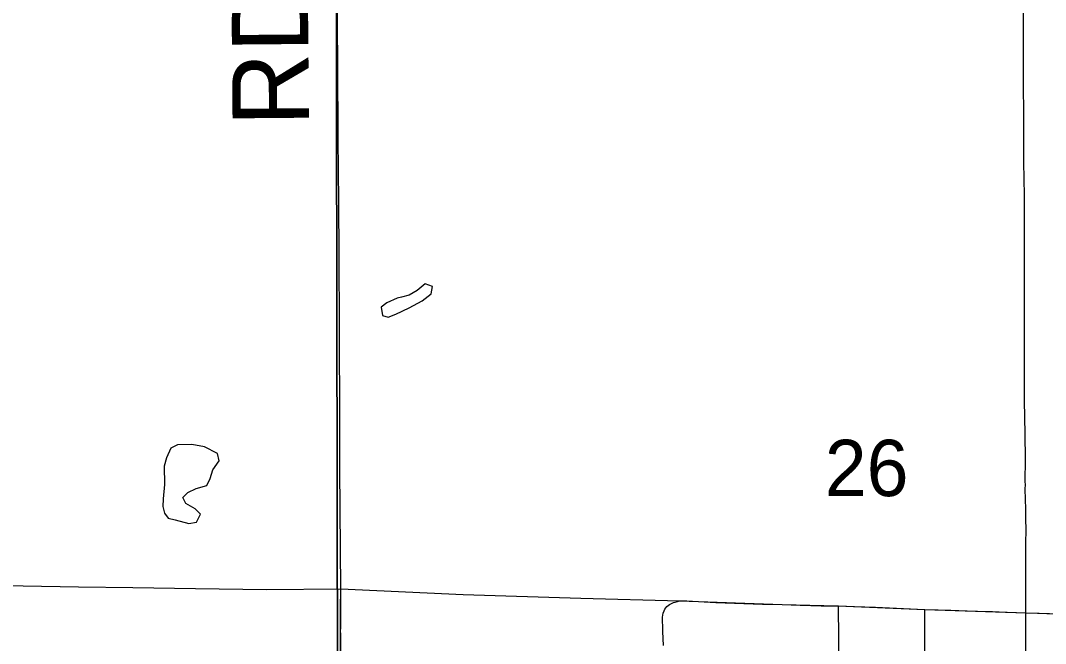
# Model space of a CAD drawing. Extents: x 1443599 to 1910620, y 1028088 to 1361369.
# Drawn here: x 1640049 to 1644071, y 1164124 to 1166571 of the extents above; entities that cross this region are included whole.
import ezdxf

# ---------------------------------------------------------------- set-up
doc = ezdxf.new("R2010")
doc.units = 0
for name, color, linetype in [('GM_X_City_Street', 7, 'Continuous'), ('GM_X_Corporation', 7, 'Continuous'), ('GM_X_Minor_Lake', 7, 'Continuous'), ('GM_X_Section', 7, 'Continuous'), ('GM_X_Section_Text', 7, 'Continuous'), ('GM_X_Township_Road', 7, 'Continuous'), ('GM_X_Township_Road_Text', 7, 'Continuous')]:
    doc.layers.add(name, color=color, linetype=linetype)

msp = doc.modelspace()

# ---------------------------------------------------------------- linework, layer by layer
at = {"layer": 'GM_X_City_Street'}
for points in [[(1642571.9, 1164117), (1642569.6, 1164171.7), (1642568.7, 1164192.5), (1642567.9, 1164210.6), (1642568.4, 1164227.5), (1642569.4, 1164235.8), (1642570.7, 1164243.6), (1642574.1, 1164252.7), (1642577.1, 1164259.1), (1642581.1, 1164264.8), (1642585.5, 1164269.6), (1642590.2, 1164273.7), (1642595.5, 1164277.6), (1642600.9, 1164280.5), (1642605.7, 1164282.9), (1642611.1, 1164285.2), (1642617.5, 1164287.5), (1642635.6, 1164291.9)], [(1643259.6, 1163994.8), (1643259.5, 1164002.3), (1643260.3, 1164166.9), (1643258.8, 1164248.8), (1643258.4, 1164271.8)], [(1643598, 1163994.8), (1643597.1, 1164078.5), (1643597.2, 1164224.7), (1643597.2, 1164258.3)], [(1643993.2, 1163995.1), (1643993.1, 1164072.5), (1643993.3, 1164204), (1643993.1, 1164245)]]:
    msp.add_lwpolyline(points, dxfattribs=at)
at = {"layer": 'GM_X_Corporation'}
msp.add_lwpolyline([(1641304, 1159308.3), (1641306.4, 1160366.6), (1641036.9, 1160366.2), (1641036.3, 1160538.5), (1641304.9, 1160540), (1641305.8, 1161009.8), (1641299.9, 1161324.9), (1641300.4, 1161681.8), (1641301.9, 1163385.6), (1641305.5, 1164338.7), (1641785.9, 1164316.7), (1642248.2, 1164302.2), (1642635.6, 1164291.9), (1643037.6, 1164277.1), (1643255.6, 1164271.9), (1643597.2, 1164258.3), (1643993.1, 1164245), (1644409.8, 1164233.4)], dxfattribs=at)
at = {"layer": 'GM_X_Minor_Lake'}
for p, q in [((1641574.5, 1165492.7), (1641543.7, 1165484.9)), ((1640613.4, 1164821.4), (1640614.3, 1164749.2))]:
    msp.add_line(p, q, dxfattribs=at)
for points in [[(1641543.7, 1165484.9), (1641526.4, 1165480.1), (1641486.1, 1165462.6), (1641463.8, 1165444.9), (1641469.4, 1165412.8), (1641491.3, 1165406.4), (1641521.5, 1165418), (1641573.9, 1165443.3), (1641624.4, 1165470.7), (1641660.9, 1165498.2), (1641665.3, 1165526.2), (1641637.4, 1165536.7), (1641605, 1165511.1), (1641574.5, 1165492.7)], [(1640614.3, 1164749.2), (1640609.5, 1164693.2), (1640607, 1164663.1), (1640614.6, 1164636.9), (1640628.3, 1164616.7), (1640656.3, 1164610.3), (1640710.1, 1164595.5), (1640740.2, 1164601.1), (1640754.7, 1164632.9), (1640735, 1164653.3), (1640697.3, 1164673.8), (1640685.6, 1164698.1), (1640706, 1164717.8), (1640738.2, 1164733.4), (1640780.5, 1164744.8), (1640792.9, 1164772.7), (1640803.4, 1164806.7), (1640828, 1164842.4), (1640822.4, 1164870.6), (1640770.7, 1164897.4), (1640720.8, 1164906.1), (1640664.7, 1164904.9), (1640638.5, 1164891.3), (1640621.9, 1164853.4), (1640613.4, 1164821.4)]]:
    msp.add_lwpolyline(points, dxfattribs=at)
at = {"layer": 'GM_X_Section'}
for points in [[(1641287.7, 1166981.2), (1641296.4, 1161695.5), (1636004.1, 1161790.8), (1636026.8, 1167036.1)], [(1646713, 1166800), (1646721.6, 1161506.3), (1641296.4, 1161695.5), (1641287.7, 1166981.2)]]:
    msp.add_lwpolyline(points, close=True, dxfattribs=at)
at = {"layer": 'GM_X_Township_Road'}
for points in [[(1641305.4, 1164338.7), (1641302.5, 1164809.3), (1641301.5, 1164989.9), (1641301.3, 1165367.4), (1641299.6, 1165646.4), (1641297.5, 1165859.8), (1641296, 1166105.9), (1641294.3, 1166401.4), (1641292.2, 1166696.8), (1641286.7, 1166959.4), (1641287.3, 1166987)], [(1643993.1, 1164245), (1643993.5, 1164394.1), (1643993.5, 1164426.2), (1643993.4, 1164458.3), (1643993.4, 1164526.2), (1643994.2, 1164563.5), (1643993.6, 1164622.6), (1643992.9, 1164652.6), (1643991.5, 1164730.3), (1643991.7, 1164749.5), (1643991.4, 1164759.6), (1643991.9, 1164848.3), (1643991.4, 1164946.5), (1643988.9, 1165079.1), (1643988.8, 1165309.1), (1643988.8, 1165522.6), (1643988.4, 1165703.3), (1643987.9, 1165883.6), (1643985.7, 1166014.3), (1643985.7, 1166113.7), (1643985.6, 1166211.8), (1643984.3, 1166310.9), (1643984.6, 1166507.6), (1643982.8, 1166705.1)], [(1638655.3, 1164373.4), (1638899, 1164371), (1639161.3, 1164365.4), (1639768.1, 1164356.3), (1640276.4, 1164347.1), (1640489.6, 1164344.3), (1640735.6, 1164341), (1641014.3, 1164337.1), (1641305.4, 1164338.7)], [(1641301.9, 1163385.6), (1641302, 1163420.2), (1641303, 1163583.9), (1641303.9, 1163862.3), (1641304.3, 1163927.7), (1641305.8, 1164075.1), (1641305.2, 1164259), (1641305.4, 1164338.7)], [(1642635.6, 1164291.9), (1642641, 1164292.5), (1642649.2, 1164292.7), (1642662.8, 1164292.4), (1642777.7, 1164286), (1642959.7, 1164278.8), (1643037.7, 1164277.1)], [(1643037.7, 1164277.1), (1643107.8, 1164275.6), (1643189.9, 1164273.1), (1643255.6, 1164271.9), (1643258.4, 1164271.8)], [(1643258.4, 1164271.8), (1643321.4, 1164270.3), (1643403.6, 1164267.1), (1643485.7, 1164262.8), (1643567.8, 1164259.3), (1643597.2, 1164258.3)], [(1643597.2, 1164258.3), (1643650.1, 1164256.6), (1643699.7, 1164255), (1643763.6, 1164252.4), (1643844.5, 1164250), (1643862.7, 1164249.8), (1643888.6, 1164249.1), (1643919.8, 1164248.1), (1643993.1, 1164245)], [(1643993.1, 1164245), (1644046.2, 1164243.6), (1644105.1, 1164240.8), (1644269.3, 1164236.6), (1644409.8, 1164233.4)]]:
    msp.add_lwpolyline(points, dxfattribs=at)

# ---------------------------------------------------------------- texts
at = {"layer": 'GM_X_Section_Text'}
msp.add_text('26', height=221, rotation=0, dxfattribs=at).set_placement((1643204.5, 1164703.4))
at = {"layer": 'GM_X_Township_Road_Text'}
msp.add_text('RD', height=300, rotation=90.4898, dxfattribs=at).set_placement((1641181.3, 1166156.5))

doc.saveas('drawing.dxf')
